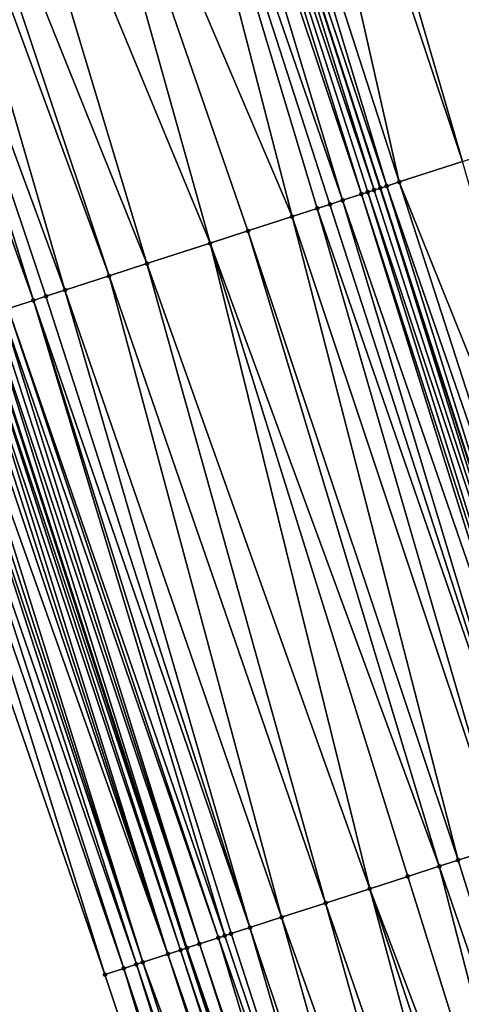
# Model space of a CAD drawing. Header units: feet. Extents: x 2004186 to 2014793, y 836912 to 864902.
# Tile 818 of 974: x 2004737 to 2004750, y 858350 to 858379. Entities that reach past the tile are written whole.
import ezdxf

# ---------------------------------------------------------------- set-up
doc = ezdxf.new("R2010")
doc.units = ezdxf.units.FT
doc.header["$LTSCALE"] = 100
doc.header["$MEASUREMENT"] = 0
for name, color, linetype, lineweight in [('EP_Travel Lane', 5, 'Continuous', 40), ('GPL_Skip Line', 2, 'Continuous', 40), ('Road Shots', 4, 'Continuous', 200), ('Road X-Section', 30, 'Continuous', 13)]:
    doc.layers.add(name, color=color, linetype=linetype, lineweight=lineweight)
doc.layers.add('I-77 SB_MM21-27-Surface-Border', color=7, linetype='Continuous')
doc.layers.add('I-77 SB_MM21-27-Surface-TIN', color=7, linetype='Continuous')

msp = doc.modelspace()

# ---------------------------------------------------------------- linework, layer by layer
at = {"layer": 'EP_Travel Lane'}
msp.add_polyline3d([(2004772.846611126, 858256.0850767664, 456.7978183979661), (2004766.683431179, 858275.1105857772, 456.584631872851), (2004760.520244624, 858294.1361151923, 456.3736101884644), (2004754.357116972, 858313.1614627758, 456.1432874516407), (2004748.192641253, 858332.194226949, 455.9262946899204), (2004742.031122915, 858351.2204676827, 455.7314961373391), (2004735.869570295, 858370.2468142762, 455.5481204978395), (2004729.707946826, 858389.2733796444, 455.3883062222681), (2004723.546469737, 858408.2994930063, 455.1797762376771), (2004717.384889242, 858427.3259256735, 455.005668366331), (2004711.223393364, 858446.3520970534, 454.8033979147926), (2004705.061861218, 858465.378380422, 454.613188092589), (2004698.902470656, 858484.4045920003, 454.4117679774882), (2004692.763296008, 858503.4379220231, 454.2041110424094), (2004686.624172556, 858522.4710933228, 453.9800132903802), (2004680.48499716, 858541.5044256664, 453.7725966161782), (2004674.345778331, 858560.5378926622, 453.5791291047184)], dxfattribs=at)
at = {"layer": 'GPL_Skip Line'}
msp.add_polyline3d([(2004784.826929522, 858259.9679438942, 456.9687273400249), (2004778.663469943, 858278.9935904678, 456.7774565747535), (2004772.500052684, 858298.0191064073, 456.5723198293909), (2004766.336662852, 858317.044537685, 456.3581968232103), (2004760.179431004, 858336.0718716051, 456.1348776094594), (2004754.027019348, 858355.1010358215, 455.9380440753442), (2004747.874578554, 858374.1302901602, 455.7509248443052), (2004741.722069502, 858393.1597556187, 455.5865620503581), (2004735.56966276, 858412.1889046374, 455.3880903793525), (2004729.417203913, 858431.2182148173, 455.2069902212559), (2004723.264789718, 858450.2473868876, 455.0110032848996), (2004717.112373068, 858469.2765665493, 454.8158346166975), (2004710.959920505, 858488.3056193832, 454.6094117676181), (2004704.806740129, 858507.3343983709, 454.3996816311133), (2004698.653611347, 858526.3630178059, 454.1734319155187), (2004692.500391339, 858545.3919193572, 453.9763916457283)], dxfattribs=at)
at = {"layer": 'I-77 SB_MM21-27-Surface-Border', "color": 3, "linetype": 'ByBlock', "lineweight": -2}
msp.add_polyline3d([(2004772.270011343, 858255.8980778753, 456.7779989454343), (2004765.345662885, 858274.6766446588, 456.530457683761), (2004759.562745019, 858293.8255308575, 456.33545096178), (2004752.638422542, 858312.604017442, 456.079395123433), (2004745.907740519, 858331.4546366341, 455.8435449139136), (2004739.564984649, 858350.4224078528, 455.6611668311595), (2004733.032060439, 858369.3282421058, 455.4346222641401), (2004726.879569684, 858388.3576509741, 455.2641443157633), (2004720.727145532, 858407.3868538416, 455.0714781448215), (2004714.574685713, 858426.4161670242, 454.8907016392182), (2004708.612571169, 858445.5068699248, 454.6951242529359), (2004702.840682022, 858464.659333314, 454.5246890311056), (2004697.069025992, 858483.8108382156, 454.3285502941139), (2004692.438016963, 858503.3325623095, 454.1875300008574), (2004685.333525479, 858522.0531084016, 453.9201206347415), (2004678.990061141, 858541.0203080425, 453.7058179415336), (2004674.168733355, 858560.4805603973, 453.571379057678)], dxfattribs=at)
at = {"layer": 'I-77 SB_MM21-27-Surface-TIN', "color": 128, "linetype": 'ByBlock', "lineweight": -2}
for points in [[(2004750.857003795, 858396.1115310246, 455.4221630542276), (2004748.192627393, 858395.2506601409, 455.4769692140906), (2004755.867603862, 858376.7132241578, 455.6211358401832)], [(2004748.192627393, 858395.2506601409, 455.4769692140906), (2004744.767042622, 858394.143696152, 455.5334221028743), (2004753.583864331, 858375.9752987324, 455.6642241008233)], [(2004748.192627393, 858395.2506601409, 455.4769692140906), (2004755.296658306, 858376.5287758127, 455.6354661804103), (2004755.867603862, 858376.7132241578, 455.6211358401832)], [(2004748.192627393, 858395.2506601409, 455.4769692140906), (2004753.583864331, 858375.9752987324, 455.6642241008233), (2004755.296658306, 858376.5287758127, 455.6354661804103)], [(2004744.767042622, 858394.143696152, 455.5334221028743), (2004744.005790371, 858393.8977387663, 455.5496979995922), (2004750.348588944, 858374.929835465, 455.7178374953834)], [(2004744.767042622, 858394.143696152, 455.5334221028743), (2004750.348588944, 858374.929835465, 455.7178374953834), (2004753.583864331, 858375.9752987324, 455.6642241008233)], [(2004744.005790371, 858393.8977387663, 455.5496979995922), (2004742.292987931, 858393.3442878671, 455.5812762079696), (2004748.445493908, 858374.3148319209, 455.7466637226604)], [(2004744.005790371, 858393.8977387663, 455.5496979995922), (2004748.445493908, 858374.3148319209, 455.7466637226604), (2004750.348588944, 858374.929835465, 455.7178374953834)], [(2004742.292987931, 858393.3442878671, 455.5812762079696), (2004741.722069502, 858393.1597556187, 455.5865620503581), (2004748.064886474, 858374.1917954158, 455.7485705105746)], [(2004742.292987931, 858393.3442878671, 455.5812762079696), (2004748.064886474, 858374.1917954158, 455.7485705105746), (2004748.445493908, 858374.3148319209, 455.7466637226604)], [(2004741.341474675, 858393.0366801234, 455.5842657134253), (2004740.960859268, 858392.9136682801, 455.5888303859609), (2004747.30367494, 858373.9457120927, 455.7512724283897)], [(2004741.341474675, 858393.0366801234, 455.5842657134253), (2004747.684276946, 858374.068765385, 455.7511751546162), (2004741.722069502, 858393.1597556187, 455.5865620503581)], [(2004741.341474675, 858393.0366801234, 455.5842657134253), (2004747.493981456, 858374.0072216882, 455.7493859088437), (2004747.684276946, 858374.068765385, 455.7511751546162)], [(2004741.341474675, 858393.0366801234, 455.5842657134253), (2004747.30367494, 858373.9457120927, 455.7512724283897), (2004747.493981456, 858374.0072216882, 455.7493859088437)], [(2004747.684276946, 858374.068765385, 455.7511751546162), (2004747.874578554, 858374.1302901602, 455.7509248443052), (2004741.722069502, 858393.1597556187, 455.5865620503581)], [(2004748.064886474, 858374.1917954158, 455.7485705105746), (2004741.722069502, 858393.1597556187, 455.5865620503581), (2004747.874578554, 858374.1302901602, 455.7509248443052)], [(2004740.199681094, 858392.6674817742, 455.5804095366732), (2004737.345311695, 858391.7441315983, 455.5325789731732), (2004745.21045772, 858373.2686288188, 455.7205307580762)], [(2004740.960859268, 858392.9136682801, 455.5888303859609), (2004740.199681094, 858392.6674817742, 455.5804095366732), (2004746.732773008, 858373.7611288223, 455.7510592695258)], [(2004740.199681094, 858392.6674817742, 455.5804095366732), (2004746.352193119, 858373.6380071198, 455.743782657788), (2004746.732773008, 858373.7611288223, 455.7510592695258)], [(2004740.199681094, 858392.6674817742, 455.5804095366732), (2004745.971611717, 858373.5148900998, 455.737010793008), (2004746.352193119, 858373.6380071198, 455.743782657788)], [(2004740.199681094, 858392.6674817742, 455.5804095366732), (2004745.21045772, 858373.2686288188, 455.7205307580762), (2004745.971611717, 858373.5148900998, 455.737010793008)], [(2004740.960859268, 858392.9136682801, 455.5888303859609), (2004746.732773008, 858373.7611288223, 455.7510592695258), (2004747.30367494, 858373.9457120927, 455.7512724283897)], [(2004737.345311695, 858391.7441315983, 455.5325789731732), (2004735.061810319, 858391.0054695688, 455.4962667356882), (2004742.736644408, 858372.4684739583, 455.6879144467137)], [(2004737.345311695, 858391.7441315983, 455.5325789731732), (2004743.878413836, 858372.8377470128, 455.6998218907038), (2004745.21045772, 858373.2686288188, 455.7205307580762)], [(2004737.345311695, 858391.7441315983, 455.5325789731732), (2004742.736644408, 858372.4684739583, 455.6879144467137), (2004743.878413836, 858372.8377470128, 455.6998218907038)], [(2004735.061810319, 858391.0054695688, 455.4962667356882), (2004733.349202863, 858390.4514155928, 455.4628396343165), (2004740.833720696, 858371.8529405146, 455.6596230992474)], [(2004735.061810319, 858391.0054695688, 455.4962667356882), (2004740.833720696, 858371.8529405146, 455.6596230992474), (2004742.736644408, 858372.4684739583, 455.6879144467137)], [(2004732.778327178, 858390.2667511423, 455.4538755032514), (2004731.446247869, 858389.8359789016, 455.4449752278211), (2004738.35994449, 858371.0526708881, 455.6146362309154)], [(2004733.349202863, 858390.4514155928, 455.4628396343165), (2004732.778327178, 858390.2667511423, 455.4538755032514), (2004739.691985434, 858371.483561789, 455.63632542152)], [(2004732.778327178, 858390.2667511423, 455.4538755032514), (2004738.35994449, 858371.0526708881, 455.6146362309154), (2004739.691985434, 858371.483561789, 455.63632542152)], [(2004733.349202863, 858390.4514155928, 455.4628396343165), (2004739.691985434, 858371.483561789, 455.63632542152), (2004740.833720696, 858371.8529405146, 455.6596230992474)], [(2004731.446247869, 858389.8359789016, 455.4449752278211), (2004730.685074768, 858389.5897767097, 455.4348635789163), (2004737.408484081, 858370.7448996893, 455.6000079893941)], [(2004731.446247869, 858389.8359789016, 455.4449752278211), (2004737.789065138, 858370.868017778, 455.6068950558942), (2004738.35994449, 858371.0526708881, 455.6146362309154)], [(2004731.446247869, 858389.8359789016, 455.4449752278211), (2004737.408484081, 858370.7448996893, 455.6000079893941), (2004737.789065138, 858370.868017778, 455.6068950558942)], [(2004730.685074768, 858389.5897767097, 455.4348635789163), (2004736.647335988, 858370.4986201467, 455.5815595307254), (2004737.408484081, 858370.7448996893, 455.6000079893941)], [(2004750.348588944, 858374.929835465, 455.7178374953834), (2004748.445493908, 858374.3148319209, 455.7466637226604), (2004755.930105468, 858355.7160669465, 455.9121925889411)], [(2004748.445493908, 858374.3148319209, 455.7466637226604), (2004748.064886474, 858374.1917954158, 455.7485705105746), (2004754.597936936, 858355.2855706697, 455.9330384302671)], [(2004748.445493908, 858374.3148319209, 455.7466637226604), (2004754.597936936, 858355.2855706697, 455.9330384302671), (2004755.930105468, 858355.7160669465, 455.9121925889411)], [(2004747.30367494, 858373.9457120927, 455.7512724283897), (2004746.732773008, 858373.7611288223, 455.7510592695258), (2004753.265814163, 858354.8549328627, 455.9386287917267)], [(2004747.493981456, 858374.0072216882, 455.7493859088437), (2004747.30367494, 858373.9457120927, 455.7512724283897), (2004753.45611926, 858354.9164468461, 455.9372153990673)], [(2004747.30367494, 858373.9457120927, 455.7512724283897), (2004753.265814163, 858354.8549328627, 455.9386287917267), (2004753.45611926, 858354.9164468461, 455.9372153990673)], [(2004747.684276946, 858374.068765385, 455.7511751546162), (2004747.493981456, 858374.0072216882, 455.7493859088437), (2004753.836713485, 858355.0395242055, 455.9397126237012)], [(2004747.493981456, 858374.0072216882, 455.7493859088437), (2004753.45611926, 858354.9164468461, 455.9372153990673), (2004753.836713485, 858355.0395242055, 455.9397126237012)], [(2004747.684276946, 858374.068765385, 455.7511751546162), (2004753.836713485, 858355.0395242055, 455.9397126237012), (2004747.874578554, 858374.1302901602, 455.7509248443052)], [(2004748.064886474, 858374.1917954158, 455.7485705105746), (2004747.874578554, 858374.1302901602, 455.7509248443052), (2004754.027019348, 858355.1010358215, 455.9380440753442)], [(2004753.836713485, 858355.0395242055, 455.9397126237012), (2004754.027019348, 858355.1010358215, 455.9380440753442), (2004747.874578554, 858374.1302901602, 455.7509248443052)], [(2004748.064886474, 858374.1917954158, 455.7485705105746), (2004754.027019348, 858355.1010358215, 455.9380440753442), (2004754.597936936, 858355.2855706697, 455.9330384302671)], [(2004746.352193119, 858373.6380071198, 455.743782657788), (2004745.971611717, 858373.5148900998, 455.737010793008), (2004752.504615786, 858354.6088088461, 455.9369436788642)], [(2004746.732773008, 858373.7611288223, 455.7510592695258), (2004746.352193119, 858373.6380071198, 455.743782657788), (2004752.504615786, 858354.6088088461, 455.9369436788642)], [(2004746.732773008, 858373.7611288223, 455.7510592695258), (2004752.504615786, 858354.6088088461, 455.9369436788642), (2004753.265814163, 858354.8549328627, 455.9386287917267)], [(2004745.971611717, 858373.5148900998, 455.737010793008), (2004745.21045772, 858373.2686288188, 455.7205307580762), (2004751.553145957, 858354.3010667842, 455.9254551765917)], [(2004745.971611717, 858373.5148900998, 455.737010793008), (2004751.553145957, 858354.3010667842, 455.9254551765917), (2004752.504615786, 858354.6088088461, 455.9369436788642)], [(2004745.21045772, 858373.2686288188, 455.7205307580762), (2004743.878413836, 858372.8377470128, 455.6998218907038), (2004750.221114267, 858353.8701472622, 455.9006796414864)], [(2004745.21045772, 858373.2686288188, 455.7205307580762), (2004750.221114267, 858353.8701472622, 455.9006796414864), (2004751.553145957, 858354.3010667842, 455.9254551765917)], [(2004743.878413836, 858372.8377470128, 455.6998218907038), (2004742.736644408, 858372.4684739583, 455.6879144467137), (2004749.650233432, 858353.6854987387, 455.8934323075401)], [(2004743.878413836, 858372.8377470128, 455.6998218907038), (2004749.650233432, 858353.6854987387, 455.8934323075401), (2004750.221114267, 858353.8701472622, 455.9006796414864)], [(2004742.736644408, 858372.4684739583, 455.6879144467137), (2004740.833720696, 858371.8529405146, 455.6596230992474), (2004747.557031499, 858353.0083681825, 455.8575920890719)], [(2004742.736644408, 858372.4684739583, 455.6879144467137), (2004747.557031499, 858353.0083681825, 455.8575920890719), (2004748.698780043, 858353.3777058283, 455.876462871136)], [(2004742.736644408, 858372.4684739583, 455.6879144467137), (2004748.698780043, 858353.3777058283, 455.876462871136), (2004749.650233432, 858353.6854987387, 455.8934323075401)], [(2004740.833720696, 858371.8529405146, 455.6596230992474), (2004739.691985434, 858371.483561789, 455.63632542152), (2004746.22500106, 858352.5774447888, 455.8323992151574)], [(2004740.833720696, 858371.8529405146, 455.6596230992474), (2004746.22500106, 858352.5774447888, 455.8323992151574), (2004747.557031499, 858353.0083681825, 455.8575920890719)], [(2004739.691985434, 858371.483561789, 455.63632542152), (2004738.35994449, 858371.0526708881, 455.6146362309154), (2004744.892967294, 858352.1465316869, 455.8083157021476)], [(2004739.691985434, 858371.483561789, 455.63632542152), (2004744.892967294, 858352.1465316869, 455.8083157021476), (2004746.22500106, 858352.5774447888, 455.8323992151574)], [(2004738.35994449, 858371.0526708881, 455.6146362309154), (2004737.789065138, 858370.868017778, 455.6068950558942), (2004743.941484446, 858351.8388298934, 455.8011677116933)], [(2004738.35994449, 858371.0526708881, 455.6146362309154), (2004743.941484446, 858351.8388298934, 455.8011677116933), (2004744.892967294, 858352.1465316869, 455.8083157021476)], [(2004737.408484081, 858370.7448996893, 455.6000079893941), (2004736.647335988, 858370.4986201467, 455.5815595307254), (2004743.180326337, 858351.5925813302, 455.7860578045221)], [(2004737.789065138, 858370.868017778, 455.6068950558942), (2004737.408484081, 858370.7448996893, 455.6000079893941), (2004743.941484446, 858351.8388298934, 455.8011677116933)], [(2004737.408484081, 858370.7448996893, 455.6000079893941), (2004743.370609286, 858351.654163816, 455.7920282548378), (2004743.941484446, 858351.8388298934, 455.8011677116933)], [(2004737.408484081, 858370.7448996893, 455.6000079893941), (2004743.180326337, 858351.5925813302, 455.7860578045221), (2004743.370609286, 858351.654163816, 455.7920282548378)], [(2004736.266758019, 858370.3754925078, 455.5736430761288), (2004736.076487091, 858370.3138728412, 455.5636650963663), (2004742.419220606, 858351.346170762, 455.7534854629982)], [(2004736.457041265, 858370.4370740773, 455.5795145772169), (2004736.266758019, 858370.3754925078, 455.5736430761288), (2004742.419220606, 858351.346170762, 455.7534854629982)], [(2004736.647335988, 858370.4986201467, 455.5815595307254), (2004736.457041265, 858370.4370740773, 455.5795145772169), (2004742.990050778, 858351.5309759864, 455.7776234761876)], [(2004736.457041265, 858370.4370740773, 455.5795145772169), (2004742.419220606, 858351.346170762, 455.7534854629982), (2004742.990050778, 858351.5309759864, 455.7776234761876)], [(2004736.647335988, 858370.4986201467, 455.5815595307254), (2004742.990050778, 858351.5309759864, 455.7776234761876), (2004743.180326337, 858351.5925813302, 455.7860578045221)], [(2004735.315368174, 858370.0675030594, 455.5354898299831), (2004735.125088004, 858370.005911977, 455.5285929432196), (2004741.467822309, 858351.0382074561, 455.718149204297)], [(2004735.505670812, 858370.1290246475, 455.5348959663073), (2004735.315368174, 858370.0675030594, 455.5354898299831), (2004741.467822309, 858351.0382074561, 455.718149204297)], [(2004735.695960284, 858370.1905869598, 455.5386917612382), (2004735.505670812, 858370.1290246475, 455.5348959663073), (2004741.848407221, 858351.1613136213, 455.7237513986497)], [(2004735.505670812, 858370.1290246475, 455.5348959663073), (2004741.467822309, 858351.0382074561, 455.718149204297), (2004741.848407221, 858351.1613136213, 455.7237513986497)], [(2004735.695960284, 858370.1905869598, 455.5386917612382), (2004742.031122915, 858351.2204676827, 455.7314961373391), (2004735.869570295, 858370.2468142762, 455.5481204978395)], [(2004735.695960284, 858370.1905869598, 455.5386917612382), (2004741.848407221, 858351.1613136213, 455.7237513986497), (2004742.031122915, 858351.2204676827, 455.7314961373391)], [(2004735.886230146, 858370.2522099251, 455.5490252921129), (2004735.869570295, 858370.2468142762, 455.5481204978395), (2004742.038683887, 858351.2229155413, 455.7318166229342)], [(2004742.038683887, 858351.2229155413, 455.7318166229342), (2004735.869570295, 858370.2468142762, 455.5481204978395), (2004742.031122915, 858351.2204676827, 455.7314961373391)], [(2004736.076487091, 858370.3138728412, 455.5636650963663), (2004735.886230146, 858370.2522099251, 455.5490252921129), (2004742.038683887, 858351.2229155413, 455.7318166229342)], [(2004736.076487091, 858370.3138728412, 455.5636650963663), (2004742.038683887, 858351.2229155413, 455.7318166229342), (2004742.419220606, 858351.346170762, 455.7534854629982)], [(2004734.554318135, 858369.820920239, 455.4843512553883), (2004734.364046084, 858369.7593040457, 455.4747476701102), (2004740.706738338, 858350.7917295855, 455.6783223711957)], [(2004734.744582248, 858369.8825609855, 455.4966014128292), (2004734.554318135, 858369.820920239, 455.4843512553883), (2004740.706738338, 858350.7917295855, 455.6783223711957)], [(2004735.125088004, 858370.005911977, 455.5285929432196), (2004734.744582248, 858369.8825609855, 455.4966014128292), (2004741.467822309, 858351.0382074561, 455.718149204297)], [(2004734.744582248, 858369.8825609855, 455.4966014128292), (2004740.706738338, 858350.7917295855, 455.6783223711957), (2004741.467822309, 858351.0382074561, 455.718149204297)], [(2004733.602889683, 858369.5130502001, 455.4590690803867), (2004733.032060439, 858369.3282421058, 455.4346222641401), (2004739.564984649, 858350.4224078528, 455.6611668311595)], [(2004733.983475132, 858369.6361547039, 455.4644918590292), (2004733.602889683, 858369.5130502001, 455.4590690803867), (2004740.135882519, 858350.6070036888, 455.6627350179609)], [(2004733.602889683, 858369.5130502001, 455.4590690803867), (2004739.564984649, 858350.4224078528, 455.6611668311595), (2004740.135882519, 858350.6070036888, 455.6627350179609)], [(2004734.364046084, 858369.7593040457, 455.4747476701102), (2004733.983475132, 858369.6361547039, 455.4644918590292), (2004740.516458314, 858350.7301380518, 455.6713766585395)], [(2004733.983475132, 858369.6361547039, 455.4644918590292), (2004740.135882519, 858350.6070036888, 455.6627350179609), (2004740.516458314, 858350.7301380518, 455.6713766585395)], [(2004734.364046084, 858369.7593040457, 455.4747476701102), (2004740.516458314, 858350.7301380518, 455.6713766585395), (2004740.706738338, 858350.7917295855, 455.6783223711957)], [(2004751.553145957, 858354.3010667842, 455.9254551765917), (2004750.221114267, 858353.8701472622, 455.9006796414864), (2004756.183249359, 858334.7793808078, 456.0894133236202)], [(2004750.221114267, 858353.8701472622, 455.9006796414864), (2004749.650233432, 858353.6854987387, 455.8934323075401), (2004756.183249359, 858334.7793808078, 456.0894133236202)], [(2004749.650233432, 858353.6854987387, 455.8934323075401), (2004748.698780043, 858353.3777058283, 455.876462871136), (2004754.660905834, 858334.2869681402, 456.0682971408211)], [(2004749.650233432, 858353.6854987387, 455.8934323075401), (2004754.660905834, 858334.2869681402, 456.0682971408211), (2004756.183249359, 858334.7793808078, 456.0894133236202)], [(2004748.698780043, 858353.3777058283, 455.876462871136), (2004747.557031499, 858353.0083681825, 455.8575920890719), (2004754.660905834, 858334.2869681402, 456.0682971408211)], [(2004747.557031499, 858353.0083681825, 455.8575920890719), (2004746.22500106, 858352.5774447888, 455.8323992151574), (2004752.758003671, 858333.6713680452, 456.0328195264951)], [(2004747.557031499, 858353.0083681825, 455.8575920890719), (2004753.899741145, 858334.0407399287, 456.055380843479), (2004754.660905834, 858334.2869681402, 456.0682971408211)], [(2004747.557031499, 858353.0083681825, 455.8575920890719), (2004752.758003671, 858333.6713680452, 456.0328195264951), (2004753.899741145, 858334.0407399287, 456.055380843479)], [(2004746.22500106, 858352.5774447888, 455.8323992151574), (2004744.892967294, 858352.1465316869, 455.8083157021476), (2004751.616279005, 858333.301956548, 456.0059882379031)], [(2004746.22500106, 858352.5774447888, 455.8323992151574), (2004751.616279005, 858333.301956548, 456.0059882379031), (2004752.758003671, 858333.6713680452, 456.0328195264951)], [(2004744.892967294, 858352.1465316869, 455.8083157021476), (2004743.941484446, 858351.8388298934, 455.8011677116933), (2004750.284247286, 858332.871037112, 455.9812218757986)], [(2004744.892967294, 858352.1465316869, 455.8083157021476), (2004750.284247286, 858332.871037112, 455.9812218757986), (2004751.616279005, 858333.301956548, 456.0059882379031)], [(2004743.941484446, 858351.8388298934, 455.8011677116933), (2004743.370609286, 858351.654163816, 455.7920282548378), (2004749.523068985, 858332.6248510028, 455.9728437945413)], [(2004743.941484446, 858351.8388298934, 455.8011677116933), (2004749.523068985, 858332.6248510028, 455.9728437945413), (2004750.284247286, 858332.871037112, 455.9812218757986)], [(2004742.990050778, 858351.5309759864, 455.7776234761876), (2004742.419220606, 858351.346170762, 455.7534854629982), (2004748.761920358, 858332.3785731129, 455.9545727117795)], [(2004743.180326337, 858351.5925813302, 455.7860578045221), (2004742.990050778, 858351.5309759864, 455.7776234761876), (2004749.523068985, 858332.6248510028, 455.9728437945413)], [(2004742.990050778, 858351.5309759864, 455.7776234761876), (2004748.761920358, 858332.3785731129, 455.9545727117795), (2004749.523068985, 858332.6248510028, 455.9728437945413)], [(2004743.370609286, 858351.654163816, 455.7920282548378), (2004743.180326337, 858351.5925813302, 455.7860578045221), (2004749.523068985, 858332.6248510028, 455.9728437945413)], [(2004741.848407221, 858351.1613136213, 455.7237513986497), (2004741.467822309, 858351.0382074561, 455.718149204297), (2004748.000825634, 858332.1321285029, 455.9183309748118)], [(2004741.848407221, 858351.1613136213, 455.7237513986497), (2004748.191102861, 858332.1937286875, 455.9262091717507), (2004742.031122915, 858351.2204676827, 455.7314961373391)], [(2004741.848407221, 858351.1613136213, 455.7237513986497), (2004748.000825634, 858332.1321285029, 455.9183309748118), (2004748.191102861, 858332.1937286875, 455.9262091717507)], [(2004742.038683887, 858351.2229155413, 455.7318166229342), (2004742.031122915, 858351.2204676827, 455.7314961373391), (2004748.192641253, 858332.194226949, 455.9262946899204)], [(2004748.191102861, 858332.1937286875, 455.9262091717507), (2004748.192641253, 858332.194226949, 455.9262946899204), (2004742.031122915, 858351.2204676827, 455.7314961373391)], [(2004742.419220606, 858351.346170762, 455.7534854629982), (2004742.038683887, 858351.2229155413, 455.7318166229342), (2004748.571641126, 858332.3169791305, 455.9473630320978)], [(2004742.038683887, 858351.2229155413, 455.7318166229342), (2004748.192641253, 858332.194226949, 455.9262946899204), (2004748.571641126, 858332.3169791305, 455.9473630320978)], [(2004742.419220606, 858351.346170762, 455.7534854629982), (2004748.571641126, 858332.3169791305, 455.9473630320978), (2004748.761920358, 858332.3785731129, 455.9545727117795)], [(2004740.706738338, 858350.7917295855, 455.6783223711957), (2004740.516458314, 858350.7301380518, 455.6713766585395), (2004746.859155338, 858331.7625488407, 455.8733732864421)], [(2004741.467822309, 858351.0382074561, 455.718149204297), (2004740.706738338, 858350.7917295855, 455.6783223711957), (2004747.620247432, 858332.0090015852, 455.9104918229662)], [(2004740.706738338, 858350.7917295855, 455.6783223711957), (2004746.859155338, 858331.7625488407, 455.8733732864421), (2004747.620247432, 858332.0090015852, 455.9104918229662)], [(2004741.467822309, 858351.0382074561, 455.718149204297), (2004747.620247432, 858332.0090015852, 455.9104918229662), (2004748.000825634, 858332.1321285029, 455.9183309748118)], [(2004740.135882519, 858350.6070036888, 455.6627350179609), (2004739.564984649, 858350.4224078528, 455.6611668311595), (2004745.907740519, 858331.4546366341, 455.8435449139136)], [(2004740.516458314, 858350.7301380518, 455.6713766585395), (2004740.135882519, 858350.6070036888, 455.6627350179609), (2004746.478600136, 858331.6393507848, 455.8578662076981)], [(2004740.135882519, 858350.6070036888, 455.6627350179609), (2004745.907740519, 858331.4546366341, 455.8435449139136), (2004746.478600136, 858331.6393507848, 455.8578662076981)], [(2004740.516458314, 858350.7301380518, 455.6713766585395), (2004746.478600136, 858331.6393507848, 455.8578662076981), (2004746.859155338, 858331.7625488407, 455.8733732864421)]]:
    msp.add_3dface(points, dxfattribs=at)
at = {"layer": 'Road Shots', "lineweight": 100}
for p in [(2004748.445493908, 858374.3148319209, 455.7466637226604), (2004747.30367494, 858373.9457120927, 455.7512724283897), (2004747.493981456, 858374.0072216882, 455.7493859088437), (2004747.684276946, 858374.068765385, 455.7511751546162), (2004747.874578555, 858374.1302901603, 455.7509248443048), (2004748.064886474, 858374.1917954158, 455.7485705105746), (2004746.352193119, 858373.6380071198, 455.743782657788), (2004746.732773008, 858373.7611288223, 455.7510592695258), (2004745.971611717, 858373.5148900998, 455.737010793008), (2004745.21045772, 858373.2686288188, 455.7205307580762), (2004743.878413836, 858372.8377470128, 455.6998218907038), (2004742.736644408, 858372.4684739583, 455.6879144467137), (2004740.833720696, 858371.8529405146, 455.6596230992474), (2004739.691985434, 858371.483561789, 455.63632542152), (2004738.35994449, 858371.0526708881, 455.6146362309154), (2004737.408484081, 858370.7448996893, 455.6000079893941), (2004737.789065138, 858370.868017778, 455.6068950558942), (2004750.221114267, 858353.8701472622, 455.9006796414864), (2004749.650233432, 858353.6854987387, 455.8934323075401), (2004748.698780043, 858353.3777058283, 455.876462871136), (2004747.557031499, 858353.0083681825, 455.8575920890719), (2004746.22500106, 858352.5774447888, 455.8323992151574), (2004744.892967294, 858352.1465316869, 455.8083157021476), (2004743.941484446, 858351.8388298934, 455.8011677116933), (2004742.990050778, 858351.5309759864, 455.7776234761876), (2004743.180326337, 858351.5925813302, 455.7860578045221), (2004743.370609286, 858351.654163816, 455.7920282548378), (2004741.848407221, 858351.1613136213, 455.7237513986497), (2004742.038683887, 858351.2229155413, 455.7318166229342), (2004742.419220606, 858351.346170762, 455.7534854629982), (2004740.706738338, 858350.7917295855, 455.6783223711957), (2004741.467822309, 858351.0382074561, 455.718149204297), (2004740.135882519, 858350.6070036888, 455.6627350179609), (2004740.516458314, 858350.7301380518, 455.6713766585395), (2004739.564984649, 858350.4224078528, 455.6611668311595)]:
    msp.add_point(p, dxfattribs=at)
at = {"layer": 'Road X-Section', "extrusion": (0.3076208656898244, -0.9514590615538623, 0.009749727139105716), "elevation": -200001.1243531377, "flags": 128}
msp.add_lwpolyline([(2171576.939627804, 2405.50534521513), (2171577.539627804, 2405.529793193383), (2171577.939627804, 2405.53521622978), (2171578.339627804, 2405.54547252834), (2171578.539627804, 2405.555076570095), (2171578.739627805, 2405.56732730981), (2171579.139627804, 2405.599320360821), (2171579.339627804, 2405.606217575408), (2171579.539627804, 2405.605623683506), (2171579.739627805, 2405.60941965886), (2171579.939627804, 2405.619753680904), (2171580.139627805, 2405.634394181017), (2171580.339627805, 2405.644372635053), (2171580.539627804, 2405.650244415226), (2171580.739627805, 2405.652289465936), (2171581.539627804, 2405.670738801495), (2171581.939627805, 2405.67762619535), (2171582.539627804, 2405.685367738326), (2171583.939627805, 2405.707057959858), (2171585.139627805, 2405.730356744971), (2171587.139627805, 2405.758649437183), (2171588.339627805, 2405.770557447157), (2171589.739627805, 2405.791267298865), (2171590.539627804, 2405.807748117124), (2171590.939627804, 2405.814520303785), (2171591.339627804, 2405.821797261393), (2171591.939627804, 2405.82201043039), (2171592.139627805, 2405.820123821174), (2171592.339627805, 2405.821913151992), (2171592.539627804, 2405.821662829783), (2171592.739627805, 2405.819308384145), (2171593.139627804, 2405.817401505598), (2171595.139627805, 2405.788573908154), (2171598.539627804, 2405.734957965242), (2171600.339627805, 2405.70619867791), (2171600.939627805, 2405.691867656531), (2171601.539627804, 2405.684264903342), (2171601.939627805, 2405.67915606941), (2171603.139627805, 2405.652575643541), (2171603.739627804, 2405.632028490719), (2171603.939627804, 2405.621201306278), (2171604.339627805, 2405.593343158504), (2171604.539627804, 2405.582640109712), (2171604.739627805, 2405.56767174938), (2171604.939627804, 2405.550532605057), (2171605.339627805, 2405.507037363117), (2171605.739627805, 2405.468460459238), (2171606.139627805, 2405.432387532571), (2171606.339627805, 2405.417412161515), (2171606.539627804, 2405.412973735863), (2171606.739627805, 2405.399857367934), (2171606.939627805, 2405.382591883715), (2171607.139627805, 2405.368871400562)], dxfattribs=at)
at = {"layer": 'Road X-Section', "extrusion": (0.3076208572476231, -0.951459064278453, 0.009749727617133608), "elevation": -199981.1436161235, "flags": 128}
msp.add_lwpolyline([(2171577.337853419, 2405.537180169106), (2171577.93785342, 2405.538748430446), (2171578.33785342, 2405.547390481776), (2171578.537853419, 2405.554336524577), (2171579.33785342, 2405.594165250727), (2171579.73785342, 2405.599767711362), (2171579.93785342, 2405.607833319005), (2171580.33785342, 2405.629503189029), (2171580.93785342, 2405.653642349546), (2171581.137853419, 2405.662077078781), (2171581.33785342, 2405.668047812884), (2171581.93785342, 2405.677187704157), (2171582.93785342, 2405.684336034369), (2171584.337853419, 2405.708420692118), (2171585.73785342, 2405.733614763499), (2171586.93785342, 2405.75248644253), (2171587.93785342, 2405.769456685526), (2171588.537853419, 2405.776704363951), (2171589.93785342, 2405.801481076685), (2171590.93785342, 2405.812970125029), (2171591.73785342, 2405.814655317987), (2171591.93785342, 2405.813241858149), (2171592.33785342, 2405.815739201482), (2171593.137853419, 2405.809064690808), (2171594.53785342, 2405.788217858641), (2171595.33785342, 2405.774980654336), (2171596.53785342, 2405.762731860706), (2171597.53785342, 2405.754449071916), (2171598.33785342, 2405.742808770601), (2171599.33785342, 2405.732090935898), (2171600.137853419, 2405.716520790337), (2171600.937853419, 2405.696080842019), (2171602.33785342, 2405.668334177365), (2171603.13785342, 2405.646827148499), (2171603.73785342, 2405.630921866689), (2171603.93785342, 2405.621207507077), (2171604.137853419, 2405.606966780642), (2171604.53785342, 2405.585537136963), (2171604.73785342, 2405.569503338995), (2171605.13785342, 2405.529259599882), (2171605.73785342, 2405.462407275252), (2171605.93785342, 2405.442558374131), (2171606.337853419, 2405.411071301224), (2171606.73785342, 2405.385370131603), (2171606.93785342, 2405.369468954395), (2171607.13785342, 2405.351487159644)], dxfattribs=at)

doc.saveas('drawing.dxf')
